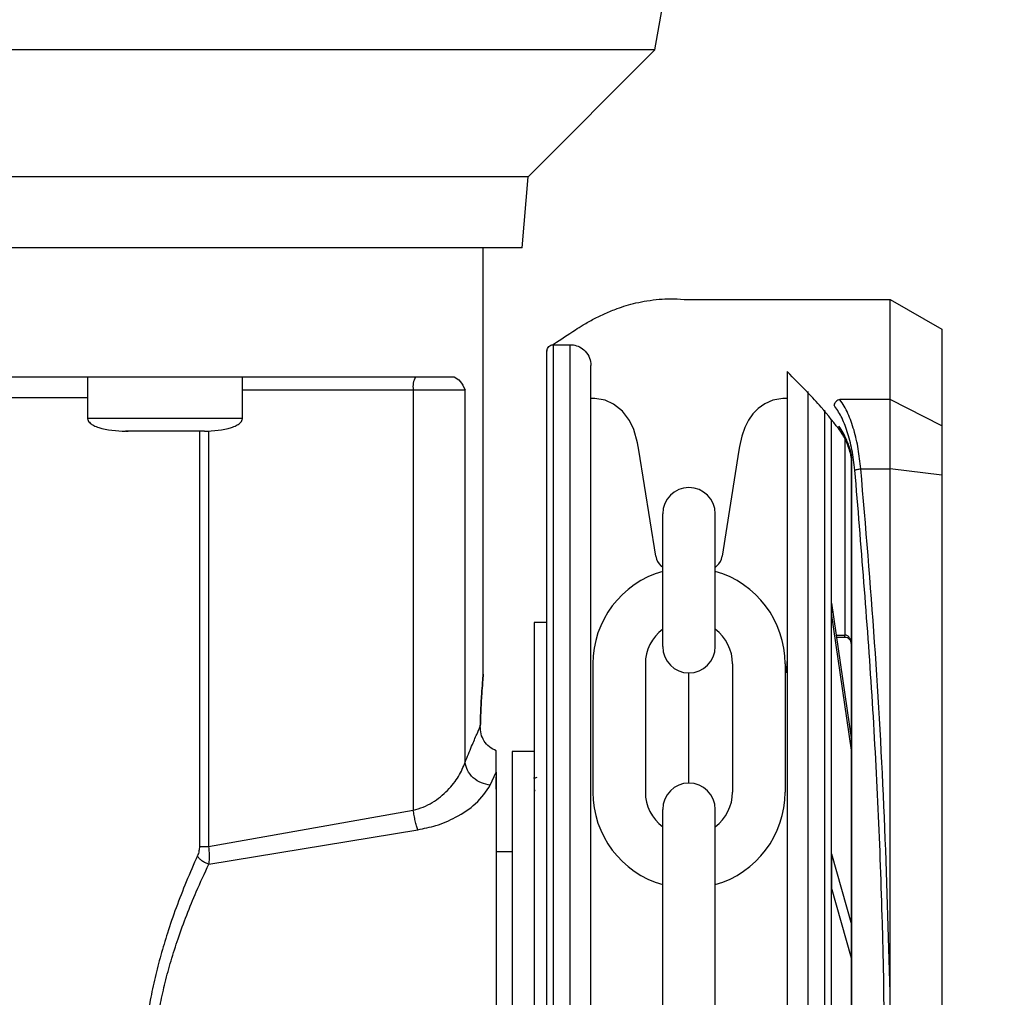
# Model space of a CAD drawing. Header units: inches. Extents: x 170 to 312, y 215 to 248.
# Tile 309 of 410: x 250.191 to 250.379, y 243.103 to 243.29. Entities that reach past the tile are written whole.
import ezdxf

# ---------------------------------------------------------------- set-up
doc = ezdxf.new("R2010")
doc.units = ezdxf.units.IN
doc.header["$LTSCALE"] = 0.25
doc.header["$MEASUREMENT"] = 0
doc.layers.add('ANNOTATIONS', color=1, linetype='Continuous')
doc.layers.add('STANDARD MOTOR LH', color=7, linetype='Continuous')
doc.styles.add('ARIAL', font='arial.ttf', dxfattribs={"height": 0.09375})
doc.dimstyles.new('STANDARD$0', dxfattribs={"dimtxt": 0.09375, "dimasz": 0.09375, "dimexe": 0.03125, "dimexo": 0.046875, "dimgap": 0.09, "dimtad": 0, "dimtih": 1, "dimtoh": 1, "dimdec": 4, "dimzin": 0, "dimdsep": 46, "dimtxsty": 'ARIAL', "dimcen": 0.09, "dimadec": 0, "dimazin": 0, "dimtfac": 1, "dimtdec": 4, "dimtofl": 0, "dimtmove": 0, "dimatfit": 1, "dimfxl": 1, "dimtolj": 1, "dimtzin": 0, "dimarcsym": 0})

# ---------------------------------------------------------------- blocks, each defined once
blk = doc.blocks.new('*D98')
at = {"layer": 'ANNOTATIONS', "color": 0, "lineweight": -2, "transparency": 16777216}
for p, q in [((249.7210972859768, 244.6669539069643), (249.7210972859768, 245.2745744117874)), ((250.9217846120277, 243.2737009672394), (250.9217846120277, 245.2745744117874)), ((249.8148472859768, 245.2433244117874), (250.1403448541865, 245.2433244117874)), ((250.8280346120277, 245.2433244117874), (250.5025370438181, 245.2433244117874))]:
    blk.add_line(p, q, dxfattribs=at)
at = {"layer": 'ANNOTATIONS', "color": 0, "transparency": 16777216}
for points in [[(249.8148472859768, 245.2589494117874), (249.8148472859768, 245.2276994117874), (249.7210972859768, 245.2433244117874)], [(250.8280346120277, 245.2589494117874), (250.8280346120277, 245.2276994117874), (250.9217846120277, 245.2433244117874)]]:
    blk.add_solid(points, dxfattribs=at)
at = {"layer": 'defpoints', "color": 0, "transparency": 16777216}
for p in [(249.7210972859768, 245.2433244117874), (249.7210972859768, 244.6200789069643), (250.9217846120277, 243.2268259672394)]:
    blk.add_point(p, dxfattribs=at)
at = {"layer": 'ANNOTATIONS', "color": 0, "transparency": 16777216, "insert": (250.3214409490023, 245.2433244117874), "char_height": 0.09375, "attachment_point": 5, "style": 'ARIAL'}
blk.add_mtext('\\A1;20"', dxfattribs=at)
blk = doc.blocks.new('*D99')
at = {"layer": 'ANNOTATIONS', "color": 0, "lineweight": -2, "transparency": 16777216}
for p, q in [((249.8592845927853, 244.2716909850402), (249.8592845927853, 244.8408606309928)), ((250.9217846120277, 243.2737009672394), (250.9217846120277, 244.8408606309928)), ((249.9530345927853, 244.8096106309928), (250.1054246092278, 244.8096106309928)), ((250.8280346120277, 244.8096106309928), (250.6756445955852, 244.8096106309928))]:
    blk.add_line(p, q, dxfattribs=at)
at = {"layer": 'ANNOTATIONS', "color": 0, "transparency": 16777216}
for points in [[(249.9530345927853, 244.8252356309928), (249.9530345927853, 244.7939856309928), (249.8592845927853, 244.8096106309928)], [(250.8280346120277, 244.8252356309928), (250.8280346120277, 244.7939856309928), (250.9217846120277, 244.8096106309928)]]:
    blk.add_solid(points, dxfattribs=at)
at = {"layer": 'defpoints', "color": 0, "transparency": 16777216}
for p in [(250.9217846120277, 244.8096106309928), (249.8592845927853, 244.2248159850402), (250.9217846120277, 243.2268259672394)]:
    blk.add_point(p, dxfattribs=at)
at = {"layer": 'ANNOTATIONS', "color": 0, "transparency": 16777216, "insert": (250.3905346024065, 244.8096106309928), "char_height": 0.09375, "attachment_point": 5, "style": 'ARIAL'}
blk.add_mtext('\\A1;17 3/8"', dxfattribs=at)

msp = doc.modelspace()

# ---------------------------------------------------------------- linework, layer by layer
at = {"layer": 'STANDARD MOTOR LH'}
for p, q in [((250.3122630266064, 243.2838211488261), (250.3238422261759, 243.34948775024)), ((250.2881162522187, 243.2596748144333), (250.3122630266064, 243.2838211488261)), ((250.2869320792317, 243.246141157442), (250.2881162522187, 243.2596748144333)), ((250.2795498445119, 243.1649403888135), (250.2795502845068, 243.246141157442)), ((250.317967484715, 243.2362983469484), (250.3570673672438, 243.2362977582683)), ((250.3570670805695, 243.2172563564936), (250.3570673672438, 243.2362977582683)), ((250.3570673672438, 243.2362977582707), (250.3669098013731, 243.2306150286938)), ((250.3669098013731, 243.2306150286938), (250.3669095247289, 243.2122399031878)), ((250.2929163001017, 243.0738948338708), (250.2929186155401, 243.2276865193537)), ((250.2929186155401, 243.2276865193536), (250.2961174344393, 243.2276864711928)), ((250.2961151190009, 243.0738947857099), (250.2961174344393, 243.2276864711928)), ((250.204144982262, 243.2215348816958), (250.2041449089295, 243.2136607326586)), ((250.2336724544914, 243.2136607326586), (250.2336725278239, 243.2215348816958)), ((250.2336725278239, 243.2190744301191), (250.2760803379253, 243.2190744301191)), ((250.2662027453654, 243.2190744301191), (250.2662023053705, 243.1390194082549)), ((250.2760798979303, 243.1481419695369), (250.2760803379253, 243.2190744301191)), ((250.3413928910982, 243.218792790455), (250.3413907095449, 243.0738941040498)), ((250.3004456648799, 243.2174567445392), (250.3000542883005, 243.2174567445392)), ((250.3374558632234, 243.2174644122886), (250.3370284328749, 243.2174567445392)), ((250.3570670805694, 243.2172563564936), (250.3475108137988, 243.2172565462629)), ((250.3570668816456, 243.2040438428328), (250.3570670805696, 243.2172563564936)), ((250.3669095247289, 243.2122399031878), (250.3570670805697, 243.2172563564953)), ((250.3445916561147, 243.2152137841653), (250.3445895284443, 243.0738940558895)), ((250.2336724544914, 243.2136607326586), (250.2041449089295, 243.2136607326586)), ((250.2115267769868, 243.2112002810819), (250.2118679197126, 243.2112002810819)), ((250.2135761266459, 243.2112002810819), (250.2134673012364, 243.2112002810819)), ((250.226290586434, 243.2112002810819), (250.224241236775, 243.2112002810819)), ((250.2254616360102, 243.2112002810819), (250.2254611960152, 243.1321167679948)), ((250.2272098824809, 243.211311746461), (250.227209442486, 243.1321167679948)), ((250.3669095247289, 243.2122399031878), (250.3669093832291, 243.2028415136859)), ((250.3484547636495, 243.2098055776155), (250.3484542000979, 243.1723750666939)), ((250.3124155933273, 243.1873768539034), (250.3092027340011, 243.2075723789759)), ((250.3282713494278, 243.2075723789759), (250.3250585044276, 243.1873768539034)), ((250.3496850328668, 243.2067661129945), (250.3495813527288, 243.2072593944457)), ((250.3496361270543, 243.2064753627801), (250.3495842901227, 243.2068458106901)), ((250.3496850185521, 243.2058081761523), (250.3496361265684, 243.2064753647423)), ((250.3496810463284, 242.941981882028), (250.3496850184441, 243.2058081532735)), ((250.3497828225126, 243.2058081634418), (250.349685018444, 243.205808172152)), ((250.3497788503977, 242.9419818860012), (250.3497828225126, 243.2058081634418)), ((250.3514864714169, 243.2040438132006), (250.3570668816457, 243.2040438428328)), ((250.3570653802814, 243.1043237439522), (250.3570668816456, 243.2040438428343)), ((250.3669093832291, 243.2028415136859), (250.3570668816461, 243.2040438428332)), ((250.3669093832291, 243.2028415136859), (250.3669055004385, 242.9449481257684)), ((250.3137311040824, 243.1701850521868), (250.3137311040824, 243.195466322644)), ((250.3237429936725, 243.1701850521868), (250.3237429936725, 243.195466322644)), ((250.3137311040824, 243.1852804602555), (250.3134009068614, 243.1855743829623)), ((250.3240731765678, 243.1855743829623), (250.3237429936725, 243.1852804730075)), ((250.3458932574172, 243.1784375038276), (250.345893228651, 243.1765268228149)), ((250.3458932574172, 243.1784375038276), (250.3496842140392, 243.1523799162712)), ((250.3496841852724, 243.1504692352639), (250.345893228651, 243.1765268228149)), ((250.2916821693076, 243.1747840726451), (250.2892215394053, 243.1747840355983)), ((250.2892215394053, 243.1747840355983), (250.2892216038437, 243.1705039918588)), ((250.2916821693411, 243.1747818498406), (250.2892215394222, 243.1747818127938)), ((250.2892215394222, 243.1747818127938), (250.2892219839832, 243.145254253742)), ((250.3467752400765, 243.1723750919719), (250.3484542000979, 243.1723750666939)), ((250.3484541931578, 243.1719141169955), (250.346842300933, 243.1719141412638)), ((250.3484541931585, 243.171914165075), (250.3484542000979, 243.1723750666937)), ((250.3004226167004, 243.1668884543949), (250.3004226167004, 243.1424692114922)), ((250.3104345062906, 243.1668884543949), (250.3104345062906, 243.1424692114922)), ((250.3270395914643, 243.1668884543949), (250.3270395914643, 243.1424692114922)), ((250.3370514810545, 243.1668884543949), (250.3370514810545, 243.1424692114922)), ((250.3187370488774, 243.1441785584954), (250.3187370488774, 243.1651791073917)), ((250.2820102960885, 243.1462628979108), (250.2820102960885, 243.1503319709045)), ((250.2892200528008, 243.1501765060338), (250.2850368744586, 243.1501765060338)), ((250.2808855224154, 243.1437954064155), (250.2820102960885, 243.1462628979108)), ((250.2820102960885, 243.143038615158), (250.2820102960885, 243.145401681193)), ((250.2892199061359, 243.1450291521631), (250.2892199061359, 243.1452550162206)), ((250.2897459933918, 243.1452550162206), (250.2892199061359, 243.1450291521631)), ((250.227209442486, 243.1321167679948), (250.2662023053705, 243.1390194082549)), ((250.3137311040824, 243.0881363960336), (250.3137311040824, 243.1391726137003)), ((250.3237429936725, 243.0881363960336), (250.3237429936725, 243.1391726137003)), ((250.2272638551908, 243.1287423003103), (250.2670569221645, 243.1353128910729)), ((250.2850368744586, 243.131106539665), (250.2820102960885, 243.131106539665)), ((250.3458925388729, 243.1307116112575), (250.3458924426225, 243.1243186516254)), ((250.3458925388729, 243.1307116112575), (250.3496836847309, 243.1172234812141)), ((250.3496835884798, 243.1108305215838), (250.3458924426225, 243.1243186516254))]:
    msp.add_line(p, q, dxfattribs=at)
at = {"layer": 'STANDARD MOTOR LH', "flags": 128}
for points in [[(250.2274838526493, 243.2838211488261), (250.1068127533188, 243.2838211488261), (250.0944157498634, 243.283821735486), (250.0363415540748, 243.283821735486), (250.0259053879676, 243.2838223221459), (249.9823953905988, 243.2838223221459), (249.97572462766, 243.2838229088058), (249.9525502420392, 243.2838229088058), (249.9516721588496, 243.2838234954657), (249.9515623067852, 243.2838234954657)], [(250.3122630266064, 243.2838211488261), (250.2881007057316, 243.2838211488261), (250.2814299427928, 243.2838205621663), (250.237919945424, 243.2838205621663), (250.2274838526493, 243.2838211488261)], [(250.2881162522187, 243.2596748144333), (250.2841998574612, 243.2596748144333), (250.2811765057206, 243.2596742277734), (250.1779543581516, 243.2596742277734), (250.1666711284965, 243.2596748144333), (250.0748449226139, 243.2596748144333), (250.0641383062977, 243.2596754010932), (250.0174071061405, 243.2596754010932), (250.0097875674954, 243.2596759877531), (249.9796251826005, 243.2596759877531), (249.9774535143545, 243.259676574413), (249.9757088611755, 243.259676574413)], [(250.2869320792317, 243.246141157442), (250.1088079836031, 243.246141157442), (250.0974173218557, 243.2461417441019), (250.0352592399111, 243.2461417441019), (250.0264723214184, 243.2461423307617), (249.9876087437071, 243.2461423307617), (249.9837798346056, 243.2461429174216), (249.9768928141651, 243.2461429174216)], [(250.0596796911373, 243.2175989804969), (250.0635924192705, 243.2175989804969), (250.0714802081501, 243.2175983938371), (250.1471324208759, 243.2175983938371), (250.1568964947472, 243.2175978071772), (250.2041449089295, 243.2175978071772)], [(250.3092027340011, 243.2075723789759), (250.3089451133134, 243.2090236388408), (250.3082401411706, 243.211551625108), (250.3074314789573, 243.2132693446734), (250.3060992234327, 243.2150307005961), (250.3043925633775, 243.2163739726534), (250.3027614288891, 243.2171004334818), (250.300823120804, 243.217447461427), (250.3004453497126, 243.2174567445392)], [(250.3370284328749, 243.2174567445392), (250.336631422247, 243.2174464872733), (250.3347462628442, 243.2171109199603), (250.3332100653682, 243.2164480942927), (250.3319405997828, 243.2155602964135), (250.3309010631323, 243.2145025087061), (250.3300591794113, 243.2132975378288), (250.329365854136, 243.2118891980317), (250.3288293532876, 243.2102914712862), (250.3283905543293, 243.2082909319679), (250.3282713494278, 243.2075723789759)], [(250.2850368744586, 243.1501765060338), (250.2850368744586, 243.1301033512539), (250.2850367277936, 243.1244045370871), (250.2850367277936, 243.1045490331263), (250.2850365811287, 243.0973096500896), (250.2850365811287, 243.0824806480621), (250.2850364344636, 243.0750910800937), (250.2850364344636, 243.0542118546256), (250.2850362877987, 243.0479961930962), (250.2850362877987, 243.0239484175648), (250.2850361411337, 243.0226565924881), (250.2850361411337, 243.0222236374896)]]:
    msp.add_lwpolyline(points, dxfattribs=at)
at = {"layer": 'STANDARD MOTOR LH'}
for centre, radius, start, end in [((250.2700657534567, 243.2196707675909), 0.003908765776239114, 151.5164735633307, 188.775551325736), ((250.3187370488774, 243.195466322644), 0.005005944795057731, 0, 180), ((250.3154304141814, 243.1878543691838), 0.003052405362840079, 188.9999999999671, 228.3263490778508), ((250.3220436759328, 243.1878543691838), 0.003052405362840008, 311.6736509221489, 351.0000000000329), ((250.3187370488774, 243.1668884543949), 0.01831443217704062, 105.8627163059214, 180), ((250.3187370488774, 243.1668884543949), 0.01831443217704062, 0, 74.13728369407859), ((250.3187370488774, 243.1668884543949), 0.008302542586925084, 127.0808355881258, 180), ((250.3187370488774, 243.1668884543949), 0.008302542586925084, 0, 52.91916441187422), ((250.3187370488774, 243.1701850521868), 0.005005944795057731, 180, 0), ((250.3187370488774, 243.1391726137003), 0.005005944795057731, 0, 180), ((250.3187370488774, 243.1424692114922), 0.01831443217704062, 180, 254.1372836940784), ((250.3187370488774, 243.1424692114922), 0.008302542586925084, 180, 232.9191644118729), ((250.3187370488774, 243.1424692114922), 0.01831443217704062, 285.8627163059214, 0), ((250.3187370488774, 243.1424692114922), 0.008302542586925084, 307.0808355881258, 0)]:
    msp.add_arc(centre, radius, start, end, dxfattribs=at)
for points, knots in [([(250.2927585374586, 243.2276778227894), (250.2928242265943, 243.2277206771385), (250.2928899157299, 243.2277635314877), (250.2929556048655, 243.2278063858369), (250.2943394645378, 243.228709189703), (250.2957233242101, 243.2296119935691), (250.2971071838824, 243.2305147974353), (250.297589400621, 243.2308293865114), (250.2987515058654, 243.2315875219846), (250.3006442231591, 243.2326386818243), (250.3028167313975, 243.2336947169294), (250.3048637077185, 243.2345176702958), (250.3068164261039, 243.2351645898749), (250.3087070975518, 243.2356711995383), (250.3108149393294, 243.2360873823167), (250.3130088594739, 243.2363529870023), (250.3153632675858, 243.2364458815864), (250.3169964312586, 243.2364018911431), (250.3179126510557, 243.236304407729), (250.317967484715, 243.2362983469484)], [-0.2026574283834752, -0.2026574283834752, -0.2026574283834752, -0.2026574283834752, -0.1934736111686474, -0.1934736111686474, -0.1934736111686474, 0, 0, 0, 0.06741739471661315, 0.1624707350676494, 0.2623543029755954, 0.3670685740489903, 0.4432677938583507, 0.5291235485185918, 0.6246357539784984, 0.7298042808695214, 0.8268099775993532, 0.9437281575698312, 0.9511714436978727, 0.9511714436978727, 0.9511714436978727, 0.9511714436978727]), ([(250.2916859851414, 243.0738948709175), (250.2916860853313, 243.0805494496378), (250.2916862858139, 243.0938654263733), (250.2916865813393, 243.1134941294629), (250.2916868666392, 243.1324436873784), (250.2916871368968, 243.1503941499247), (250.2916873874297, 243.1670345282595), (250.2916876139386, 243.182079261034), (250.2916878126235, 243.1952759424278), (250.2916879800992, 243.2063997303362), (250.291688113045, 243.2152300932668), (250.2916882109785, 243.2217348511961), (250.2916882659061, 243.2253836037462), (250.2916882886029, 243.2268903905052), (250.2916882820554, 243.2264561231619), (250.2916882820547, 243.226456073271)], [0, 0, 0, 0, 0.0833060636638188, 0.1666974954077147, 0.2499975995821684, 0.3333024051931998, 0.4166951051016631, 0.4999952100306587, 0.5833002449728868, 0.6666928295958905, 0.7499928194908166, 0.8332978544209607, 0.9166904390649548, 0.999990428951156, 1, 1, 1, 1]), ([(250.2916882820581, 243.2264562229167), (250.29168977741, 243.2265007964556), (250.2916957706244, 243.2266794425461), (250.2917867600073, 243.2269941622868), (250.2920306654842, 243.2273452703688), (250.2923803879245, 243.2275839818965), (250.292700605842, 243.2276910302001), (250.2928847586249, 243.2276772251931), (250.2929347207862, 243.2276734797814)], [0, 0, 0, 0, 0.06890365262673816, 0.2761586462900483, 0.4958689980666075, 0.715579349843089, 0.9228343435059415, 1, 1, 1, 1]), ([(250.2961174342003, 243.2276705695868), (250.2963182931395, 243.227673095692), (250.2969367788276, 243.2276526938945), (250.2979679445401, 243.2273017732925), (250.299081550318, 243.2264689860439), (250.2998973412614, 243.2252226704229), (250.3000034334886, 243.2242273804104), (250.3000543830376, 243.2237494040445)], [0.08048410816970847, 0.08048410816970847, 0.08048410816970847, 0.08048410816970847, 0.170358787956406, 0.3583268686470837, 0.5560887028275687, 0.7868168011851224, 1, 1, 1, 1]), ([(250.3000521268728, 243.0738947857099), (250.3000522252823, 243.0804311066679), (250.300052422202, 243.0935104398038), (250.300052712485, 243.1127909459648), (250.3000529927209, 243.1314041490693), (250.3000532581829, 243.1490360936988), (250.3000535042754, 243.1653815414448), (250.3000537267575, 243.1801588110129), (250.3000539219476, 243.1931233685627), (250.300054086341, 243.2040424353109), (250.3000542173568, 243.2127445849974), (250.3000543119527, 243.2190277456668), (250.3000543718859, 243.2230086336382), (250.300054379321, 243.2235025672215), (250.3000543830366, 243.2237494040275)], [0, 0, 0, 0, 0.08330446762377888, 0.166694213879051, 0.2499999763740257, 0.3333008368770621, 0.4166943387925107, 0.4999999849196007, 0.5833008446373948, 0.6666942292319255, 0.7499999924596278, 0.8333009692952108, 0.9166943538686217, 1, 1, 1, 1]), ([(250.337455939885, 243.2225564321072), (250.3374559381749, 243.2224428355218), (250.3374559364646, 243.2223292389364), (250.3374559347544, 243.222215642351), (250.3374559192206, 243.2211838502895), (250.3374558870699, 243.2190483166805), (250.3374557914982, 243.2127003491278), (250.3374556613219, 243.2040539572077), (250.3374554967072, 243.1931201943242), (250.3374553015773, 243.1801596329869), (250.3374550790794, 243.1653813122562), (250.3374548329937, 243.1490363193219), (250.3374545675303, 243.1314042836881), (250.337454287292, 243.112790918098), (250.3374539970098, 243.0935104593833), (250.3374538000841, 243.0804307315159), (250.3374537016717, 243.0738942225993)], [-0.009409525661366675, -0.009409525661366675, -0.009409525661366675, -0.009409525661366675, 0, 0, 0, 0.08546624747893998, 0.1768922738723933, 0.268313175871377, 0.3598353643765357, 0.4512615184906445, 0.5426821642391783, 0.6342044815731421, 0.7256307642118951, 0.8170515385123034, 0.9085726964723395, 1, 1, 1, 1]), ([(250.3477527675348, 243.2110310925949), (250.3464869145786, 243.2126585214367), (250.344397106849, 243.2153452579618), (250.3422469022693, 243.2176726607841), (250.3413928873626, 243.2185446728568), (250.3413636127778, 243.2185745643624), (250.3413343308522, 243.2186044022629), (250.3413050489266, 243.2186342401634), (250.3400220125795, 243.219941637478), (250.3387389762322, 243.2212490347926), (250.337455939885, 243.2225564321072)], [0, 0, 0, 0, 0.3080244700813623, 0.5085202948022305, 0.5085202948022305, 0.5085202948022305, 0.5153930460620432, 0.5153930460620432, 0.5153930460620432, 0.8165340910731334, 0.8165340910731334, 0.8165340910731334, 0.8165340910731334]), ([(249.9905343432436, 243.2215366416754), (249.9922118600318, 243.2215363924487), (249.9955669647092, 243.2215358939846), (250.0026025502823, 243.2215361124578), (250.0110064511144, 243.2215359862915), (250.0208337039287, 243.221536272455), (250.0319276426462, 243.2215352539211), (250.04417363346, 243.2215355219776), (250.0574277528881, 243.2215354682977), (250.0715383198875, 243.2215354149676), (250.0863427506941, 243.2215356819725), (250.1016705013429, 243.2215346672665), (250.1173465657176, 243.2215349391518), (250.1331897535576, 243.2215348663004), (250.1490182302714, 243.2215348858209), (250.1646502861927, 243.2215348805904), (250.1799057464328, 243.2215348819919), (250.1946097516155, 243.2215348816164), (250.2085925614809, 243.221534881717), (250.2216951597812, 243.22153488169), (250.2337644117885, 243.2215348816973), (250.2446618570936, 243.2215348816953), (250.2542719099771, 243.2215348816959), (250.2624427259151, 243.2215348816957), (250.2692317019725, 243.2215348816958), (250.2724131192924, 243.2215348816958), (250.2740038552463, 243.2215348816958)], [0, 0, 0, 0, 0.04166450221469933, 0.08333077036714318, 0.1249996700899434, 0.1666645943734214, 0.2083321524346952, 0.2499994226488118, 0.2916659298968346, 0.3333317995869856, 0.3749983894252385, 0.41666595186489, 0.4583324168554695, 0.4999992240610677, 0.5416660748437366, 0.583332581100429, 0.6249995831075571, 0.666666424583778, 0.7083332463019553, 0.7499985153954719, 0.7916666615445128, 0.8333329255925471, 0.8749985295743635, 0.9166671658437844, 0.9583328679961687, 1, 1, 1, 1]), ([(250.2740038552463, 243.2215348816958), (250.2744010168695, 243.2213215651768), (250.2751807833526, 243.2209027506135), (250.2757842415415, 243.2196762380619), (250.2760803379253, 243.2190744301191)], [0, 0, 0, 0, 0.5093340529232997, 1, 1, 1, 1]), ([(250.3475108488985, 243.2172564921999), (250.3473763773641, 243.2172198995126), (250.3471027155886, 243.2171454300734), (250.3467464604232, 243.2168761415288), (250.3464839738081, 243.2165374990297), (250.3464124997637, 243.2162891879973), (250.34637832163, 243.2161704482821)], [0, 0, 0, 0, 0.2523826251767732, 0.513621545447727, 0.7674189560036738, 1, 1, 1, 1]), ([(250.3514864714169, 243.2040438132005), (250.3513435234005, 243.2053291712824), (250.3510517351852, 243.2079528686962), (250.3502089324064, 243.2115382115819), (250.3490441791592, 243.2148553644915), (250.3480395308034, 243.2164285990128), (250.3475108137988, 243.2172565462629)], [0, 0, 0, 0, 0.2282311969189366, 0.4658698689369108, 0.7189029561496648, 0.9999999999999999, 0.9999999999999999, 0.9999999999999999, 0.9999999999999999]), ([(250.350353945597, 243.2037836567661), (250.3501940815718, 243.2051046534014), (250.3498742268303, 243.2077476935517), (250.3489527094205, 243.2111993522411), (250.3477924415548, 243.2141318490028), (250.3468498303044, 243.2154907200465), (250.3463783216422, 243.2161704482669)], [0, 0, 0, 0, 0.2496836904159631, 0.4995652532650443, 0.7496748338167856, 1, 1, 1, 1]), ([(250.2041495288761, 243.2137481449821), (250.2041516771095, 243.2136342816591), (250.2041561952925, 243.2133948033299), (250.2043500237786, 243.2130501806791), (250.2047286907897, 243.2126589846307), (250.2053815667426, 243.2122579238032), (250.2075598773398, 243.2113831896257), (250.209653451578, 243.2112835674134), (250.211403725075, 243.2112002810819)], [0, 0, 0, 0, 0.0412916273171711, 0.08684490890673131, 0.1406116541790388, 0.2406821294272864, 0.3651937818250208, 1, 1, 1, 1]), ([(250.2264135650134, 243.2112002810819), (250.2281638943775, 243.2112835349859), (250.2302575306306, 243.2113831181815), (250.2324357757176, 243.2122579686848), (250.2330887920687, 243.2126589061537), (250.2334671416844, 243.2130501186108), (250.233661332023, 243.213394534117), (250.2336657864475, 243.2136340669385), (250.2336679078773, 243.2137481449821)], [0, 0, 0, 0, 0.6348033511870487, 0.7593126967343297, 0.8593888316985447, 0.9131484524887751, 0.9586367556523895, 1, 1, 1, 1]), ([(250.3458219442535, 243.2134323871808), (250.3458219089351, 243.2110865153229), (250.3458218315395, 243.2059458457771), (250.3458216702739, 243.1952345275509), (250.3458214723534, 243.1820886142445), (250.3458212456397, 243.1670302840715), (250.3458209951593, 243.1503933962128), (250.3458207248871, 243.1324419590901), (250.3458204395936, 243.1134928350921), (250.3458201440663, 243.0938640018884), (250.34581994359, 243.0805484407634), (250.3458198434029, 243.0738940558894)], [0, 0, 0, 0, 0.09501659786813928, 0.2082163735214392, 0.3212904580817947, 0.4343712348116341, 0.5475710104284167, 0.6606452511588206, 0.7737261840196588, 0.886920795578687, 1, 1, 1, 1]), ([(250.2189086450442, 243.2112002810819), (250.2179252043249, 243.2112002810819), (250.2159582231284, 243.2112002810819), (250.2134778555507, 243.2112002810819), (250.2117423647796, 243.2112002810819), (250.2115165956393, 243.2112002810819), (250.211403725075, 243.2112002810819)], [0, 0, 0, 0, 0.2500156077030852, 0.5000565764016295, 0.7500593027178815, 1, 1, 1, 1]), ([(250.2264135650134, 243.2112002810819), (250.2263007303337, 243.2112002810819), (250.2260750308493, 243.2112002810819), (250.224339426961, 243.2112002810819), (250.2218591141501, 243.2112002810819), (250.2198921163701, 243.2112002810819), (250.2189086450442, 243.2112002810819)], [0, 0, 0, 0, 0.2499386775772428, 0.4999440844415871, 0.7499790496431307, 1, 1, 1, 1]), ([(250.3473251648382, 243.2121404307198), (250.3473132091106, 243.2120616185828), (250.3472895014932, 243.2119053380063), (250.3473255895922, 243.2116743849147), (250.3473927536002, 243.2115407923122), (250.3474265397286, 243.2114735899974)], [0, 0, 0, 0, 0.335804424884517, 0.6658835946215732, 1, 1, 1, 1]), ([(250.3495813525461, 243.2072593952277), (250.3493377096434, 243.2080508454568), (250.3487190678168, 243.2100604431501), (250.3478512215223, 243.2113554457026), (250.3473251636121, 243.2121404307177)], [0, 0, 0, 0, 0.3938351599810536, 1, 1, 1, 1]), ([(250.3495104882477, 243.207013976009), (250.349235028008, 243.2078665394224), (250.3486561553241, 243.2096581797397), (250.3478667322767, 243.2108215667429), (250.3474529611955, 243.2114313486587)], [0, 0, 0, 0, 0.475856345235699, 1, 1, 1, 1]), ([(250.349584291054, 243.2068458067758), (250.3495470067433, 243.2069080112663), (250.3494724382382, 243.2070324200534), (250.3495450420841, 243.2071837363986), (250.3495813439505, 243.2072593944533)], [0, 0, 0, 0, 0.5000007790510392, 1, 1, 1, 1]), ([(250.3496361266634, 243.2064753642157), (250.3496173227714, 243.2065204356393), (250.3495797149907, 243.2066105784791), (250.3496499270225, 243.2067142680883), (250.3496850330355, 243.2067661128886)], [0, 0, 0, 0, 0.500000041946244, 1, 1, 1, 1]), ([(250.3497828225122, 243.2058081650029), (250.3497774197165, 243.2059553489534), (250.3497652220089, 243.2062876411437), (250.3497137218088, 243.2065949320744), (250.3496850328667, 243.2067661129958)], [0, 0, 0, 0, 0.4429353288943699, 1, 1, 1, 1]), ([(250.3503539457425, 243.2037836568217), (250.350408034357, 243.2038107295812), (250.3505186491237, 243.203866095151), (250.3507960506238, 243.2039423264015), (250.3511277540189, 243.2040060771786), (250.3513686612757, 243.2040314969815), (250.3514864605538, 243.2040439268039)], [0, 0, 0, 0, 0.2444909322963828, 0.5000000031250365, 0.755509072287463, 1, 1, 1, 1]), ([(250.3562511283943, 243.0738959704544), (250.3561196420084, 243.0884506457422), (250.3558566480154, 243.1175623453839), (250.3538800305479, 243.1610288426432), (250.3515295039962, 243.189529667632), (250.3503539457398, 243.203783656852)], [0, 0, 0, 0, 0.3332416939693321, 0.6665371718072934, 1, 1, 1, 1]), ([(250.3570653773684, 243.1043157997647), (250.3567549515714, 243.1154565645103), (250.3561330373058, 243.1377762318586), (250.3542701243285, 243.171096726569), (250.352415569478, 243.1930470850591), (250.3514864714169, 243.2040438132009)], [0, 0, 0, 0, 0.3321382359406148, 0.6654134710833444, 1, 1, 1, 1]), ([(250.3496618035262, 243.1708011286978), (250.3496506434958, 243.1708909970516), (250.3496169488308, 243.171162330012), (250.3493662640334, 243.1715421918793), (250.3489440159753, 243.171867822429), (250.3486083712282, 243.1718987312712), (250.3484418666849, 243.1719140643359)], [0, 0, 0, 0, 0.1487405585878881, 0.4490815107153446, 0.7267038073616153, 1, 1, 1, 1]), ([(250.3496844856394, 243.1706255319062), (250.3496694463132, 243.170839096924), (250.349639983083, 243.1712574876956), (250.3494297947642, 243.1717404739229), (250.3491845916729, 243.1720526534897), (250.3489665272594, 243.1722310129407), (250.3487191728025, 243.1723516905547), (250.3485417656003, 243.1723673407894), (250.3484542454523, 243.1723750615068)], [0, 0, 0, 0, 0.2718919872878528, 0.5326579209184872, 0.656675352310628, 0.7753569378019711, 0.8891770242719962, 1, 1, 1, 1]), ([(250.3373244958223, 243.1651892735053), (250.3373691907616, 243.1656821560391), (250.3374318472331, 243.1663731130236), (250.3374499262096, 243.1671393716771), (250.3374551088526, 243.1673590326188)], [0, 0, 0, 0, 0.7133331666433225, 1, 1, 1, 1]), ([(250.2789725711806, 243.1550211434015), (250.2790184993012, 243.1563972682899), (250.279110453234, 243.1591524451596), (250.2793299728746, 243.1623673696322), (250.2795040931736, 243.1644612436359), (250.2795726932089, 243.1651796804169), (250.2795040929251, 243.164461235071), (250.2793299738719, 243.1623674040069), (250.2791104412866, 243.1591521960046), (250.2790184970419, 243.1563972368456), (250.2789725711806, 243.1550211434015)], [0, 0, 0, 0, 0.1249630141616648, 0.2501918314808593, 0.375240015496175, 0.4999929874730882, 0.6247459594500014, 0.7497941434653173, 0.8750229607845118, 1, 1, 1, 1]), ([(250.2760798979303, 243.1481419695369), (250.2765134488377, 243.1492050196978), (250.2773570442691, 243.1512734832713), (250.2783325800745, 243.1535536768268), (250.2787635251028, 243.1545418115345), (250.2789725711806, 243.1550211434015)], [0, 0, 0, 0, 0.3525121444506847, 0.6859116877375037, 0.9999999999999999, 0.9999999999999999, 0.9999999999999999, 0.9999999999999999]), ([(250.2820102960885, 243.1503319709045), (250.2815595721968, 243.1505546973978), (250.2806580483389, 243.1510001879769), (250.2796644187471, 243.1521649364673), (250.2790465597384, 243.1535567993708), (250.2789972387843, 243.1545329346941), (250.2789725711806, 243.1550211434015)], [0, 0, 0, 0, 0.2499563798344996, 0.4999549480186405, 0.7499052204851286, 1, 1, 1, 1]), ([(250.2662023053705, 243.1390194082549), (250.2668443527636, 243.1391963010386), (250.2681435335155, 243.1395542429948), (250.2704674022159, 243.1407866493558), (250.2728830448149, 243.1427821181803), (250.2750269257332, 243.1454840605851), (250.2757282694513, 243.1472543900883), (250.2760798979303, 243.1481419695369)], [0, 0, 0, 0, 0.1182711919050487, 0.2393213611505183, 0.4883332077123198, 0.7434686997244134, 1, 1, 1, 1]), ([(250.2808855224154, 243.1437954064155), (250.2803141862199, 243.1439008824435), (250.2791306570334, 243.1441193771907), (250.277576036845, 243.1451485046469), (250.2764383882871, 243.1465548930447), (250.276196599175, 243.1476253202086), (250.2760798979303, 243.1481419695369)], [0, 0, 0, 0, 0.2413737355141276, 0.5000083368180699, 0.7586754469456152, 1, 1, 1, 1]), ([(250.2820102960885, 243.1462628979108), (250.282010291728, 243.1444904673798), (250.2820102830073, 243.14094579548), (250.2820103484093, 243.1331884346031), (250.282010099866, 243.1239626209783), (250.282010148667, 243.1133972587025), (250.2820102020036, 243.1019020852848), (250.2820099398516, 243.0898774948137), (250.2820100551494, 243.0776766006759), (250.282009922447, 243.069862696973), (250.2820098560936, 243.0659556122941)], [0, 0, 0, 0, 0.1250053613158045, 0.2499973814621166, 0.3750018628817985, 0.5000021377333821, 0.624998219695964, 0.7500007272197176, 0.874996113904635, 1, 1, 1, 1]), ([(250.2670569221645, 243.1353128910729), (250.2682342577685, 243.1355433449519), (250.2708523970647, 243.1360558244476), (250.2747032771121, 243.1377667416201), (250.2787192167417, 243.1404742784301), (250.2801038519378, 243.1425970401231), (250.2808855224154, 243.1437954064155)], [0, 0, 0, 0, 0.1711773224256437, 0.380661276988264, 0.65036365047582, 1, 1, 1, 1]), ([(250.2892199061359, 243.1450291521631), (250.2892199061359, 243.1448704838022), (250.2892199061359, 243.1445333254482), (250.2892199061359, 243.1435881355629), (250.2892199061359, 243.142784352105), (250.2892199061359, 243.1422108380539)], [0, 0, 0, 0, 0.2029761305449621, 0.4313090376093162, 1, 1, 1, 1]), ([(250.2892199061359, 243.1422108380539), (250.2892199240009, 243.1382175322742), (250.2892199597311, 243.1302309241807), (250.2892196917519, 243.1163062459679), (250.2892198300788, 243.1015219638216), (250.2892195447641, 243.0861998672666), (250.2892196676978, 243.0708778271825), (250.289219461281, 243.0560929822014), (250.2892192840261, 243.0421689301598), (250.2892193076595, 243.0341820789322), (250.289219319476, 243.0301887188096)], [0, 0, 0, 0, 0.124998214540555, 0.2499963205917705, 0.3749989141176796, 0.4999955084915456, 0.6249968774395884, 0.7499994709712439, 0.8750017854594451, 1, 1, 1, 1]), ([(250.2894073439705, 243.1428978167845), (250.2894072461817, 243.142897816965), (250.289329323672, 243.1428979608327), (250.289274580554, 243.1425541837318), (250.2892199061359, 243.1422108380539)], [0, 0, 0, 0, 0.001254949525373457, 1, 1, 1, 1]), ([(250.2670569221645, 243.1353128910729), (250.2669768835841, 243.1355541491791), (250.2668148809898, 243.1360424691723), (250.2665828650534, 243.1369633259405), (250.2663704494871, 243.1379697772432), (250.266257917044, 243.1386722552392), (250.2662023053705, 243.1390194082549)], [0, 0, 0, 0, 0.2470488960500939, 0.5000408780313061, 0.7529284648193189, 1, 1, 1, 1]), ([(250.2254611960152, 243.1321167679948), (250.225445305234, 243.1318256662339), (250.2254090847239, 243.1311621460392), (250.2252090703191, 243.1306406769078), (250.2250968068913, 243.1303479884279)], [0, 0, 0, 0, 0.4387232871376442, 1, 1, 1, 1]), ([(250.2254611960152, 243.1321167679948), (250.2255592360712, 243.1321167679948), (250.2257552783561, 243.1321167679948), (250.2261770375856, 243.1321167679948), (250.226664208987, 243.1321167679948), (250.2270276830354, 243.1321167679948), (250.227209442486, 243.1321167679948)], [0, 0, 0, 0, 0.2499901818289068, 0.4998839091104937, 0.7499110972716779, 1, 1, 1, 1]), ([(250.227209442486, 243.1321167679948), (250.2272529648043, 243.1315556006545), (250.2273489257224, 243.1303183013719), (250.2272939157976, 243.1292995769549), (250.2272638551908, 243.1287428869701)], [0, 0, 0, 0, 0.4535421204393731, 1, 1, 1, 1]), ([(250.2250968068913, 243.1303479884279), (250.2243748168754, 243.1287135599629), (250.2229816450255, 243.1255597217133), (250.2210473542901, 243.1205903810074), (250.219426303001, 243.1159029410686), (250.2180863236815, 243.1114590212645), (250.216986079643, 243.1072023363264), (250.2161116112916, 243.1030931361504), (250.2154462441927, 243.0991590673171), (250.2149691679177, 243.0954200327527), (250.2146540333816, 243.0916712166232), (250.2144892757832, 243.0879118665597), (250.214517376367, 243.0854054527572), (250.2145314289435, 243.0841520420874)], [0, 0, 0, 0, 0.1290318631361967, 0.2489834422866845, 0.3596689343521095, 0.4517581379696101, 0.5420012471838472, 0.6309113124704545, 0.7060594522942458, 0.7802100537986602, 0.8536768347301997, 0.926826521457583, 1, 1, 1, 1]), ([(250.2272638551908, 243.1287423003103), (250.2270362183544, 243.128816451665), (250.2265702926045, 243.1289682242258), (250.2259309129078, 243.1293603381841), (250.2254008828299, 243.129833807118), (250.2251966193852, 243.1301792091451), (250.2250968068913, 243.1303479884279)], [0, 0, 0, 0, 0.2442937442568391, 0.5000190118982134, 0.7556863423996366, 1, 1, 1, 1]), ([(250.2164528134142, 243.0842265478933), (250.216443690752, 243.086025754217), (250.2164243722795, 243.0898358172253), (250.2169474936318, 243.0958961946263), (250.2178357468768, 243.1014383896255), (250.2189401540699, 243.1063225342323), (250.2200584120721, 243.1104302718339), (250.2214280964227, 243.1147286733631), (250.2230441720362, 243.1191331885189), (250.2250173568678, 243.1239391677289), (250.2264579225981, 243.127019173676), (250.2272638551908, 243.1287423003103)], [0, 0, 0, 0, 0.1082425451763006, 0.2292182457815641, 0.3670312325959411, 0.4518303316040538, 0.5421950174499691, 0.6382021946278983, 0.746058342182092, 0.8579309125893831, 1, 1, 1, 1]), ([(250.3571159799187, 243.0738923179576), (250.357115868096, 243.0747125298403), (250.3571153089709, 243.0788136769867), (250.3571054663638, 243.0859368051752), (250.3570780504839, 243.095260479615), (250.3570696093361, 243.1012997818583), (250.3570653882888, 243.104319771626)], [0, 0, 0, 0, 0.08083862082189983, 0.4042017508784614, 0.7020674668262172, 0.9999999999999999, 0.9999999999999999, 0.9999999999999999, 0.9999999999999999])]:
    msp.add_open_spline(points, degree=3, knots=knots, dxfattribs=at)

# ---------------------------------------------------------------- dimensions: what is measured, and where the dimension line sits
at = {"layer": 'ANNOTATIONS'}
for base, p1, p2, text, picture, middle in [((249.7210972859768, 245.2433244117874), (250.9217846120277, 243.2268259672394), (249.7210972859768, 244.6200789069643), '20"', '*D98', (250.3214409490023, 245.2433244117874)), ((250.9217846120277, 244.8096106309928), (249.8592845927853, 244.2248159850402), (250.9217846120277, 243.2268259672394), '17 3/8"', '*D99', (250.3905346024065, 244.8096106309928))]:
    dim = msp.add_linear_dim(base=base, p1=p1, p2=p2, text=text, dimstyle='STANDARD$0', dxfattribs=at)
    dim.commit()
    dim.dimension.update_dxf_attribs({"geometry": picture, "text_midpoint": middle, "dimtype": 160})

doc.saveas('drawing.dxf')
